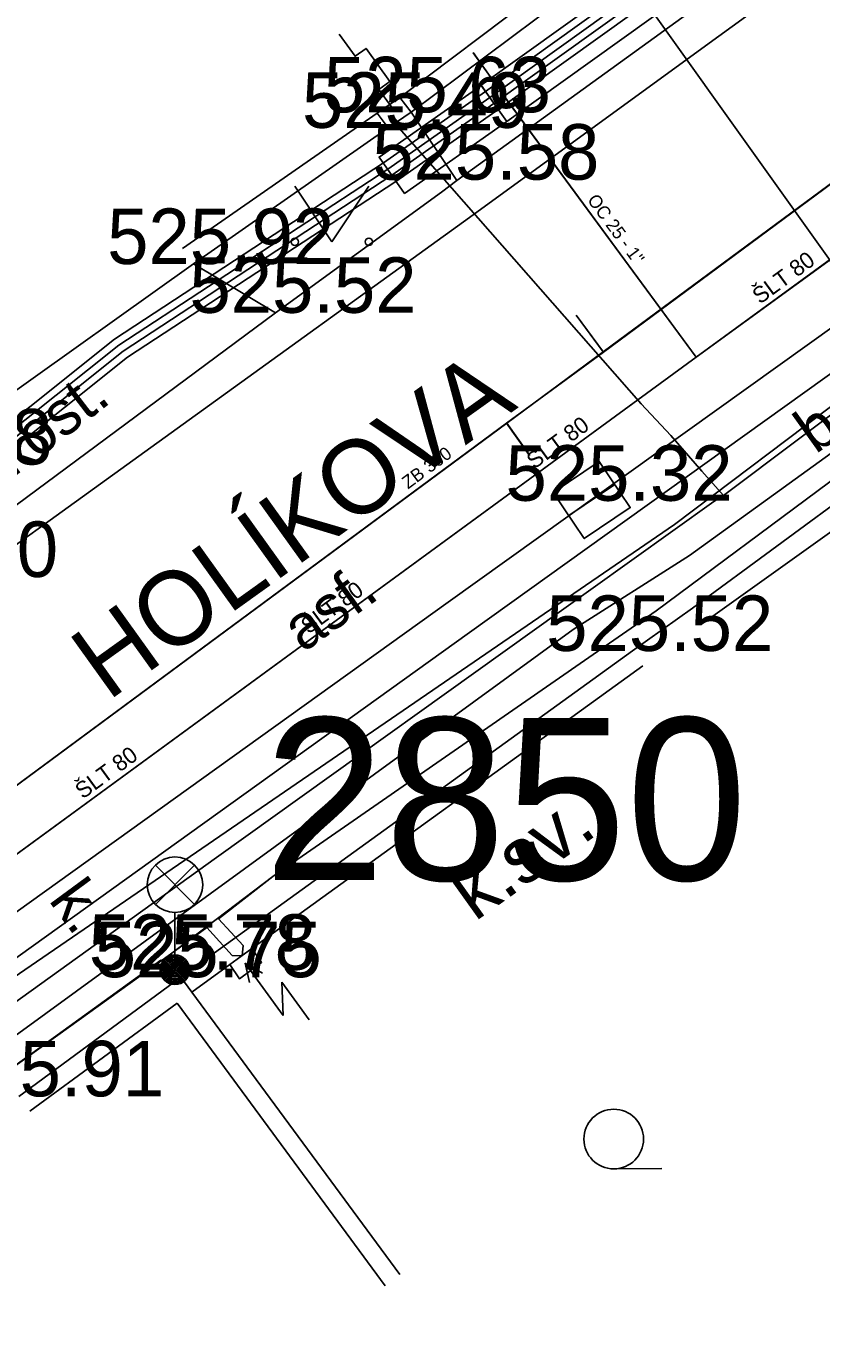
# Model space of a CAD drawing. Extents: x -668867 to -667827, y -1131943 to -1131019.
# Drawn here: x -668608.27 to -668597.53, y -1131384.93 to -1131367.45 of the extents above; entities that cross this region are included whole.
import ezdxf

# ---------------------------------------------------------------- set-up
doc = ezdxf.new("R2010")
doc.units = 0
for name, color, linetype in [('G_Bod_tecka', 7, 'Continuous'), ('G_Bod_vyska', 7, 'Continuous'), ('G_Cesty_Schody', 7, 'Continuous'), ('G_Objekty_technicke', 7, 'Continuous'), ('G_Plochy_zpevnene', 7, 'Continuous'), ('G_Ploty', 7, 'Continuous'), ('G_Ploty_vstupy', 7, 'Continuous'), ('G_Popisy_Nazvy', 7, 'Continuous'), ('G_Popisy_povrchu', 7, 'Continuous'), ('G_Poznamky_odkaz', 7, 'Continuous'), ('G_Site-kanalizace', 7, 'Continuous'), ('G_Site-Rozvadece', 7, 'Continuous'), ('G_Z_CHRANICKA-TEPLOVOD_kotovane', 7, 'Continuous'), ('G_Z_ELsilove_podz_kotovane', 7, 'Continuous'), ('G_Z_KANAL_podz_kotovane', 7, 'Continuous'), ('G_Z_PLYNY_podz_geodeticky', 7, 'Continuous'), ('G_Z_SPOJE_podz_geodeticky', 7, 'Continuous'), ('G_Z_SPOJE_podz_kotovane', 7, 'Continuous'), ('G_Z_SPOJE_podz_priblizne', 7, 'Continuous'), ('G_Z_VODA_podz_kotovane', 7, 'Continuous'), ('G_Zelen-Znacky', 7, 'Continuous'), ('Vrstva 1', 7, 'Continuous'), ('Vrstva 10', 7, 'Continuous'), ('Vrstva 13', 7, 'Continuous'), ('Vrstva 17', 7, 'Continuous'), ('Vrstva 25', 7, 'Continuous'), ('Vrstva 27', 7, 'Continuous'), ('Vrstva 3', 7, 'Continuous'), ('Vrstva 4', 7, 'Continuous'), ('Vrstva 6', 7, 'Continuous')]:
    doc.layers.add(name, color=color, linetype=linetype)

msp = doc.modelspace()

# ---------------------------------------------------------------- linework, layer by layer
at = {"layer": 'G_Bod_tecka'}
for p, q in [((-668603.07, -1131368.62), (-668603.07, -1131368.62)), ((-668603.38, -1131368.83), (-668603.38, -1131368.83)), ((-668602.43, -1131369.53), (-668602.43, -1131369.53)), ((-668606.01, -1131370.67), (-668606.01, -1131370.67)), ((-668604.9, -1131371.33), (-668604.9, -1131371.33)), ((-668600.63, -1131373.87), (-668600.63, -1131373.87)), ((-668600.08, -1131375.9), (-668600.08, -1131375.9)), ((-668606.26, -1131380.21), (-668606.26, -1131380.21)), ((-668606.18, -1131380.31), (-668606.18, -1131380.31))]:
    msp.add_line(p, q, dxfattribs=at)
at = {"layer": 'G_Cesty_Schody'}
for points in [[(-668594.45, -1131345.03), (-668593.28, -1131346.8), (-668592.1, -1131348.58), (-668591.51, -1131349.65), (-668590.88, -1131351.41), (-668590.45, -1131353.2), (-668590.23, -1131354.82), (-668590.23, -1131356.06), (-668590.51, -1131357.93), (-668590.8, -1131358.84), (-668591.18, -1131359.73), (-668592.05, -1131361.3), (-668592.77, -1131362.38), (-668594.01, -1131363.84), (-668595.46, -1131365.08), (-668598.91, -1131367.59), (-668602.36, -1131370.1)], [(-668613.48, -1131383.07), (-668602.57, -1131375.24), (-668591.65, -1131367.42), (-668590.64, -1131366.78), (-668589.67, -1131366.31), (-668587.85, -1131365.7), (-668586.43, -1131365.45), (-668585.38, -1131365.39), (-668583.84, -1131365.55), (-668582.43, -1131366.02), (-668580.86, -1131366.92), (-668579.74, -1131367.74), (-668578.2, -1131369.18), (-668576.9, -1131370.8), (-668575.2, -1131373.29), (-668573.5, -1131375.78)], [(-668625.57, -1131386.86), (-668613.97, -1131378.48), (-668602.36, -1131370.1)]]:
    msp.add_lwpolyline(points, dxfattribs=at)
at = {"layer": 'G_Objekty_technicke'}
for p, q in [((-668606.525, -1131378.795), (-668605.995, -1131379.325)), ((-668606.525, -1131379.325), (-668605.995, -1131378.795)), ((-668606.26, -1131380.21), (-668606.26, -1131379.435))]:
    msp.add_line(p, q, dxfattribs=at)
for centre, radius in [((-668606.26, -1131379.06), 0.375), ((-668606.26, -1131380.21), 0.2), ((-668606.26, -1131380.21), 0.18), ((-668606.26, -1131380.21), 0.16), ((-668606.26, -1131380.21), 0.14), ((-668606.26, -1131380.21), 0.12), ((-668606.26, -1131380.21), 0.1), ((-668606.26, -1131380.21), 0.08), ((-668606.26, -1131380.21), 0.06), ((-668606.26, -1131380.21), 0.04), ((-668606.26, -1131380.21), 0.02)]:
    msp.add_circle(centre, radius, dxfattribs=at)
at = {"layer": 'G_Plochy_zpevnene'}
for p, q in [((-668603.07, -1131368.62), (-668602.45, -1131369.54)), ((-668606.01, -1131370.67), (-668604.9, -1131371.33)), ((-668604.9, -1131371.33), (-668609.72, -1131374.9))]:
    msp.add_line(p, q, dxfattribs=at)
for points in [[(-668592.05, -1131349.86), (-668591.36, -1131351.55), (-668590.95, -1131353.3), (-668590.73, -1131354.85), (-668590.73, -1131356.02), (-668591, -1131357.82), (-668591.27, -1131358.67), (-668591.63, -1131359.51), (-668592.47, -1131361.03), (-668593.17, -1131362.07), (-668594.37, -1131363.48), (-668595.77, -1131364.69), (-668599.2, -1131367.19), (-668602.45, -1131369.54)], [(-668613.19, -1131383.48), (-668602.28, -1131375.65), (-668591.36, -1131367.82), (-668590.41, -1131367.22), (-668588.52, -1131366.4), (-668587, -1131366.03), (-668585.86, -1131365.9), (-668584.18, -1131365.99), (-668583.39, -1131366.18), (-668582.65, -1131366.47), (-668581.13, -1131367.34), (-668580.05, -1131368.13), (-668578.57, -1131369.51), (-668577.31, -1131371.08), (-668576.85, -1131371.75)], [(-668602.45, -1131369.54), (-668602.66, -1131369.7), (-668604.9, -1131371.33)]]:
    msp.add_lwpolyline(points, dxfattribs=at)
at = {"layer": 'G_Ploty'}
for p, q in [((-668601.18, -1131366.88), (-668603.22, -1131368.42)), ((-668601.04, -1131367.1), (-668603.07, -1131368.62)), ((-668603.53, -1131368.63), (-668606.16, -1131370.46)), ((-668603.07, -1131368.62), (-668603.38, -1131368.83)), ((-668606.01, -1131370.67), (-668603.38, -1131368.83)), ((-668599.12, -1131375.52), (-668593.37, -1131371.41)), ((-668606.18, -1131380.31), (-668600.08, -1131375.9)), ((-668605.22, -1131379.92), (-668599.94, -1131376.1)), ((-668606.03, -1131380.51), (-668605.52, -1131380.14)), ((-668608.37, -1131381.92), (-668606.18, -1131380.31)), ((-668606.03, -1131380.51), (-668606.18, -1131380.31)), ((-668608.22, -1131382.12), (-668606.23, -1131380.66)), ((-668606.23, -1131380.66), (-668603.42, -1131384.48)), ((-668603.22, -1131384.33), (-668606.03, -1131380.51))]:
    msp.add_line(p, q, dxfattribs=at)
msp.add_lwpolyline([(-668599.27, -1131375.32), (-668593.57, -1131371.13), (-668593.15, -1131370.83), (-668591.08, -1131369.47)], dxfattribs=at)
at = {"layer": 'G_Ploty_vstupy'}
for p, q in [((-668609.82, -1131373.38), (-668606.01, -1131370.67)), ((-668599.27, -1131375.32), (-668600.08, -1131375.9))]:
    msp.add_line(p, q, dxfattribs=at)
at = {"layer": 'G_Site-kanalizace'}
msp.add_line((-668600.319, -1131373.65), (-668600.94, -1131374.07), dxfattribs=at)
msp.add_lwpolyline([(-668600.528, -1131373.34), (-668601.15, -1131373.76), (-668600.73, -1131374.382), (-668600.108, -1131373.962)], close=True, dxfattribs=at)
at = {"layer": 'G_Site-Rozvadece'}
for p, q in [((-668603.22, -1131368.42), (-668603.07, -1131368.62)), ((-668604.797, -1131380.829), (-668605.31, -1131380.12)), ((-668605.077, -1131380.254), (-668605.31, -1131380.12)), ((-668605.31, -1131380.12), (-668605.255, -1131380.383)), ((-668604.447, -1131380.886), (-668604.814, -1131380.379)), ((-668604.814, -1131380.379), (-668604.797, -1131380.829))]:
    msp.add_line(p, q, dxfattribs=at)
for points in [[(-668603.29, -1131368.61), (-668603.504, -1131368.311), (-668603.355, -1131368.204), (-668603.677, -1131367.756), (-668603.827, -1131367.862), (-668604.042, -1131367.564)], [(-668603.38, -1131368.83), (-668603.53, -1131368.63), (-668603.22, -1131368.42)]]:
    msp.add_lwpolyline(points, dxfattribs=at)
msp.add_lwpolyline([(-668605.22, -1131379.92), (-668605.52, -1131380.14), (-668605.39, -1131380.33), (-668605.09, -1131380.11)], close=True, dxfattribs=at)
at = {"layer": 'G_Z_CHRANICKA-TEPLOVOD_kotovane'}
for points in [[(-668591.632, -1131355.8), (-668591.362, -1131355.865), (-668591.342, -1131355.87), (-668591.048, -1131355.941), (-668591.749, -1131358.848), (-668591.767, -1131358.921), (-668591.892, -1131359.439), (-668592.307, -1131360.005), (-668593.7, -1131361.903), (-668594.467, -1131362.948), (-668594.518, -1131363.018), (-668595.234, -1131363.993), (-668596.752, -1131365.142), (-668601.775, -1131368.744), (-668601.91, -1131368.555), (-668602.125, -1131368.256), (-668602.122, -1131368.254), (-668597.108, -1131364.658), (-668595.666, -1131363.567), (-668592.448, -1131359.181), (-668591.903, -1131356.923), (-668591.642, -1131355.842)], [(-668602.122, -1131368.254), (-668601.91, -1131368.555), (-668601.777, -1131368.745), (-668603.158, -1131369.716), (-668603.503, -1131369.225), (-668602.125, -1131368.256)]]:
    msp.add_lwpolyline(points, close=True, dxfattribs=at)
at = {"layer": 'G_Z_ELsilove_podz_kotovane'}
for points in [[(-668627.759, -1131386.949), (-668617.058, -1131379.179), (-668610.43, -1131374.49), (-668607.019, -1131371.769), (-668603.386, -1131369.387), (-668602.008, -1131368.418), (-668596.989, -1131364.819), (-668595.522, -1131363.709), (-668592.263, -1131359.267), (-668591.441, -1131355.861), (-668591.52, -1131354.225), (-668591.116, -1131351.669), (-668588.417, -1131346.221), (-668588.273, -1131345.008), (-668588.886, -1131343.773), (-668592.902, -1131338.408), (-668595.676, -1131334.297), (-668595.882, -1131332.761), (-668595.415, -1131331.327), (-668593.935, -1131330.297), (-668586.253, -1131325.419), (-668584.404, -1131324.836), (-668581.558, -1131325.515)], [(-668627.641, -1131387.111), (-668616.942, -1131379.341), (-668610.31, -1131374.65), (-668606.901, -1131371.931), (-668603.274, -1131369.553), (-668601.892, -1131368.582), (-668596.871, -1131364.981), (-668595.378, -1131363.851), (-668592.077, -1131359.353), (-668591.239, -1131355.879), (-668591.32, -1131354.235), (-668590.924, -1131351.731)], [(-668590.27, -1131368.66), (-668590.55, -1131368.34), (-668591.19, -1131368.75), (-668597.43, -1131373.63), (-668599.76, -1131375.36), (-668604.94, -1131378.95), (-668606.32, -1131380), (-668606.26, -1131380.2), (-668606.26, -1131380.21), (-668606.45, -1131380.08), (-668609.08, -1131381.98), (-668612.3, -1131384.37), (-668618.86, -1131389.1), (-668626.12, -1131394.24)], [(-668626.12, -1131394.24), (-668618.86, -1131389.1), (-668612.3, -1131384.37), (-668609.08, -1131381.98), (-668606.32, -1131380), (-668605.831, -1131379.64), (-668605.488, -1131380.016), (-668605.35, -1131380.02), (-668605.34, -1131379.882), (-668605.671, -1131379.519), (-668604.94, -1131378.95), (-668599.76, -1131375.36), (-668597.43, -1131373.63), (-668590.95, -1131369.08), (-668590.931, -1131369.068)]]:
    msp.add_lwpolyline(points, dxfattribs=at)
at = {"layer": 'G_Z_KANAL_podz_kotovane'}
for p, q in [((-668600.47, -1131371.86), (-668600.84, -1131371.36)), ((-668601.78, -1131372.82), (-668601.47, -1131373.26))]:
    msp.add_line(p, q, dxfattribs=at)
msp.add_lwpolyline([(-668614.6, -1131382.3), (-668612.98, -1131381.1), (-668601.78, -1131372.82), (-668600.47, -1131371.86), (-668595.71, -1131368.34), (-668595.54, -1131368.21), (-668581.69, -1131357.97)], dxfattribs=at)
at = {"layer": 'G_Z_PLYNY_podz_geodeticky'}
for points in [[(-668623.98, -1131391.79), (-668619.01, -1131388.23), (-668613.33, -1131384.18), (-668605.7, -1131378.69), (-668600.64, -1131375.07), (-668598.98, -1131373.88), (-668598.85, -1131373.8), (-668593.82, -1131370.02), (-668589.93, -1131367.35), (-668585.37, -1131364.11), (-668584.11, -1131363.17), (-668584.33, -1131362.8), (-668584.12, -1131362.7)], [(-668598.85, -1131373.8), (-668599.14, -1131373.47), (-668599.56, -1131372.99), (-668599.96, -1131372.56), (-668603.2, -1131368.87), (-668603.34, -1131368.7)]]:
    msp.add_lwpolyline(points, dxfattribs=at)
at = {"layer": 'G_Z_SPOJE_podz_geodeticky'}
for points in [[(-668625.62, -1131324.7), (-668625.3, -1131324.92), (-668622.36, -1131322.91), (-668618.99, -1131321.05), (-668616.86, -1131320.61), (-668614.72, -1131320.83), (-668612.72, -1131321.72), (-668610.06, -1131324.05), (-668593.18, -1131348.97), (-668591.57, -1131353.16), (-668591.57, -1131356.93), (-668592.89, -1131360.48), (-668595.61, -1131363.47), (-668600.15, -1131366.77), (-668599.96, -1131367.04), (-668596.5, -1131371.9)], [(-668619.35, -1131389.05), (-668615, -1131385.83), (-668613.58, -1131384.81), (-668612.4, -1131383.99), (-668608.47, -1131381.14), (-668600.88, -1131375.61), (-668599.31, -1131374.61), (-668591.46, -1131368.94)], [(-668597.22, -1131372.46), (-668599.51, -1131374.19), (-668612.92, -1131383.38), (-668622.87, -1131391.06), (-668637.12, -1131401.24), (-668644.52, -1131406.62), (-668655.95, -1131415.07), (-668663.6, -1131420.51), (-668667.99, -1131423.76)]]:
    msp.add_lwpolyline(points, dxfattribs=at)
at = {"layer": 'G_Z_SPOJE_podz_kotovane'}
for points in [[(-668627.818, -1131386.868), (-668617.116, -1131379.098), (-668610.49, -1131374.41), (-668607.078, -1131371.688), (-668603.443, -1131369.304), (-668602.066, -1131368.337), (-668597.048, -1131364.739), (-668595.594, -1131363.638), (-668592.355, -1131359.224), (-668591.541, -1131355.851), (-668591.621, -1131354.219), (-668591.213, -1131351.638), (-668588.514, -1131346.192), (-668588.375, -1131345.026), (-668588.971, -1131343.825), (-668592.983, -1131338.466), (-668595.772, -1131334.333), (-668595.985, -1131332.752), (-668595.5, -1131331.264), (-668593.991, -1131330.214), (-668586.295, -1131325.327), (-668584.408, -1131324.732), (-668581.527, -1131325.42), (-668579.767, -1131326.176)], [(-668627.7, -1131387.03), (-668617, -1131379.26), (-668610.37, -1131374.57), (-668606.96, -1131371.85), (-668603.33, -1131369.47), (-668601.95, -1131368.5), (-668596.93, -1131364.9), (-668595.45, -1131363.78), (-668592.17, -1131359.31), (-668591.34, -1131355.87), (-668591.42, -1131354.23), (-668591.02, -1131351.7), (-668588.32, -1131346.25), (-668588.17, -1131344.99), (-668588.8, -1131343.72), (-668592.82, -1131338.35), (-668595.58, -1131334.26), (-668595.78, -1131332.77), (-668595.33, -1131331.39), (-668593.88, -1131330.38), (-668586.21, -1131325.51), (-668584.4, -1131324.94), (-668581.59, -1131325.61), (-668579.89, -1131326.34)], [(-668627.7, -1131387.03), (-668617, -1131379.26), (-668610.37, -1131374.57), (-668606.96, -1131371.85), (-668603.33, -1131369.47), (-668601.95, -1131368.5), (-668596.93, -1131364.9), (-668595.45, -1131363.78), (-668592.17, -1131359.31), (-668591.34, -1131355.87), (-668591.42, -1131354.23), (-668591.02, -1131351.7), (-668588.32, -1131346.25), (-668588.17, -1131344.99), (-668588.8, -1131343.72), (-668592.82, -1131338.35), (-668595.58, -1131334.26), (-668595.78, -1131332.77), (-668595.33, -1131331.39), (-668593.88, -1131330.38), (-668586.21, -1131325.51), (-668584.4, -1131324.94), (-668581.59, -1131325.61), (-668579.89, -1131326.34)], [(-668619.35, -1131389.05), (-668615, -1131385.83), (-668613.58, -1131384.81), (-668612.4, -1131383.99), (-668608.47, -1131381.14), (-668600.88, -1131375.61), (-668599.31, -1131374.61), (-668591.46, -1131368.94)]]:
    msp.add_lwpolyline(points, dxfattribs=at)
at = {"layer": 'G_Z_SPOJE_podz_priblizne'}
for points in [[(-668625.62, -1131324.7), (-668625.3, -1131324.92), (-668622.36, -1131322.91), (-668618.99, -1131321.05), (-668616.86, -1131320.61), (-668614.72, -1131320.83), (-668612.72, -1131321.72), (-668610.06, -1131324.05), (-668593.18, -1131348.97), (-668591.57, -1131353.16), (-668591.57, -1131356.93), (-668592.89, -1131360.48), (-668595.61, -1131363.47), (-668600.15, -1131366.77), (-668599.96, -1131367.04), (-668596.5, -1131371.9)], [(-668619.35, -1131389.05), (-668615, -1131385.83), (-668613.58, -1131384.81), (-668612.4, -1131383.99), (-668608.47, -1131381.14), (-668600.88, -1131375.61), (-668599.31, -1131374.61), (-668591.46, -1131368.94)], [(-668597.22, -1131372.46), (-668599.51, -1131374.19), (-668612.92, -1131383.38), (-668622.87, -1131391.06), (-668637.12, -1131401.24), (-668644.52, -1131406.62), (-668655.95, -1131415.07), (-668663.6, -1131420.51), (-668667.99, -1131423.76)]]:
    msp.add_lwpolyline(points, dxfattribs=at)
at = {"layer": 'G_Z_VODA_podz_kotovane'}
for points in [[(-668579.7, -1131358.16), (-668580.06, -1131358.34), (-668596.52, -1131369.96), (-668596.52, -1131369.96), (-668599.22, -1131371.93), (-668619.48, -1131386.75), (-668640.17, -1131401.34), (-668640.29, -1131401.42), (-668648.19, -1131407.4), (-668658.88, -1131415.12), (-668661.48, -1131417.09), (-668661.54, -1131417.13), (-668679.06, -1131429.38), (-668679.06, -1131429.38), (-668689.01, -1131436.29), (-668708.21, -1131450.5), (-668715.37, -1131455.64), (-668718.974, -1131458.219)], [(-668599.22, -1131371.93), (-668601.77, -1131368.46), (-668602.23, -1131367.81)]]:
    msp.add_lwpolyline(points, dxfattribs=at)
at = {"layer": 'G_Zelen-Znacky'}
for p, q in [((-668604.64, -1131369.62), (-668604.14, -1131370.37)), ((-668604.14, -1131370.37), (-668603.64, -1131369.62)), ((-668600.332, -1131382.9), (-668599.682, -1131382.897))]:
    msp.add_line(p, q, dxfattribs=at)
for centre, radius in [((-668604.64, -1131370.37), 0.05), ((-668603.64, -1131370.37), 0.05), ((-668600.332, -1131382.497), 0.403)]:
    msp.add_circle(centre, radius, dxfattribs=at)
at = {"layer": 'Vrstva 1'}
msp.add_line((-668606.26, -1131380.2), (-668606.26, -1131380.2), dxfattribs=at)
at = {"layer": 'Vrstva 10'}
msp.add_lwpolyline([(-668614.604, -1131382.3), (-668612.98, -1131381.1), (-668601.778, -1131372.821), (-668600.475, -1131371.858), (-668595.714, -1131368.339), (-668595.537, -1131368.208), (-668581.686, -1131357.972)], dxfattribs=at)
at = {"layer": 'Vrstva 13'}
for p, q in [((-668600.475, -1131371.858), (-668600.838, -1131371.36)), ((-668601.778, -1131372.821), (-668601.466, -1131373.258))]:
    msp.add_line(p, q, dxfattribs=at)
at = {"layer": 'Vrstva 17'}
for p, q in [((-668597.43, -1131373.63), (-668599.76, -1131375.36)), ((-668599.76, -1131375.36), (-668604.94, -1131378.95)), ((-668604.94, -1131378.95), (-668606.32, -1131380)), ((-668606.45, -1131380.08), (-668609.08, -1131381.98)), ((-668606.26, -1131380.21), (-668606.45, -1131380.08)), ((-668606.32, -1131380), (-668606.26, -1131380.2)), ((-668606.26, -1131380.2), (-668606.26, -1131380.21))]:
    msp.add_line(p, q, dxfattribs=at)
at = {"layer": 'Vrstva 25'}
msp.add_lwpolyline([(-668599.22, -1131371.931), (-668601.771, -1131368.455), (-668602.232, -1131367.814)], dxfattribs=at)
at = {"layer": 'Vrstva 27'}
msp.add_lwpolyline([(-668579.698, -1131358.163), (-668580.059, -1131358.344), (-668596.515, -1131369.961), (-668596.518, -1131369.963), (-668599.22, -1131371.931), (-668619.483, -1131386.755), (-668640.17, -1131401.339), (-668640.287, -1131401.422), (-668648.19, -1131407.4), (-668658.88, -1131415.12), (-668661.477, -1131417.085), (-668661.539, -1131417.128), (-668679.06, -1131429.377), (-668679.065, -1131429.381), (-668689.015, -1131436.288), (-668708.206, -1131450.504), (-668715.373, -1131455.635), (-668718.977, -1131458.215)], dxfattribs=at)
at = {"layer": 'Vrstva 6'}
msp.add_line((-668601.771, -1131368.455), (-668601.771, -1131368.455), dxfattribs=at)

# ---------------------------------------------------------------- texts
at = {"layer": 'G_Bod_vyska'}
for s, p in [('525.63', (-668604.248, -1131368.62)), ('525.49', (-668604.543, -1131368.83)), ('525.58', (-668603.594, -1131369.53)), ('525.92', (-668607.176, -1131370.67)), ('525.52', (-668606.064, -1131371.33)), ('525.78', (-668610.984, -1131373.38)), ('525.32', (-668601.794, -1131373.87)), ('525.80', (-668610.906, -1131374.9)), ('525.52', (-668601.244, -1131375.9)), ('525.78', (-668607.424, -1131380.21)), ('525.75', (-668607.344, -1131380.31)), ('525.91', (-668609.474, -1131381.92))]:
    msp.add_text(s, height=0.75, dxfattribs=at).set_placement(p)
at = {"layer": 'G_Popisy_Nazvy'}
msp.add_text('HOLÍKOVA', height=1, rotation=35.6396, dxfattribs=at).set_placement((-668607.168, -1131376.588))
at = {"layer": 'G_Popisy_povrchu'}
for s, rotation, p in [('b.dl.', 35.5337, (-668597.606, -1131373.247)), ('kost.', 37.501, (-668608.447, -1131373.561)), ('asf.', 35.6396, (-668604.529, -1131375.931)), ('k.', 306.345, (-668607.976, -1131379.269))]:
    msp.add_text(s, height=0.6, rotation=rotation, dxfattribs=at).set_placement(p)
at = {"layer": 'G_Poznamky_odkaz'}
msp.add_text('k.sv.', height=0.75, rotation=35.5317, dxfattribs=at).set_placement((-668602.209, -1131379.566))
at = {"layer": 'Vrstva 3'}
msp.add_text('ZB 300', height=0.1755, rotation=36.4799, dxfattribs=at).set_placement((-668603.111, -1131373.718))
at = {"layer": 'Vrstva 4'}
for s, height, rotation, p in [('OC 25 - 1"', 0.1755, 306.2364, (-668600.697, -1131369.806)), ('ŠLT 80', 0.2194, 36.2173, (-668598.357, -1131371.221)), ('ŠLT 80', 0.2194, 36.1635, (-668601.407, -1131373.45)), ('ŠLT 80', 0.2194, 36.2173, (-668604.456, -1131375.68)), ('ŠLT 80', 0.2194, 36.1635, (-668607.506, -1131377.91))]:
    msp.add_text(s, height=height, rotation=rotation, dxfattribs=at).set_placement(p)
msp.add_text('2850', height=2.1939, dxfattribs=at).set_placement((-668605.057, -1131378.998))

doc.saveas('drawing.dxf')
